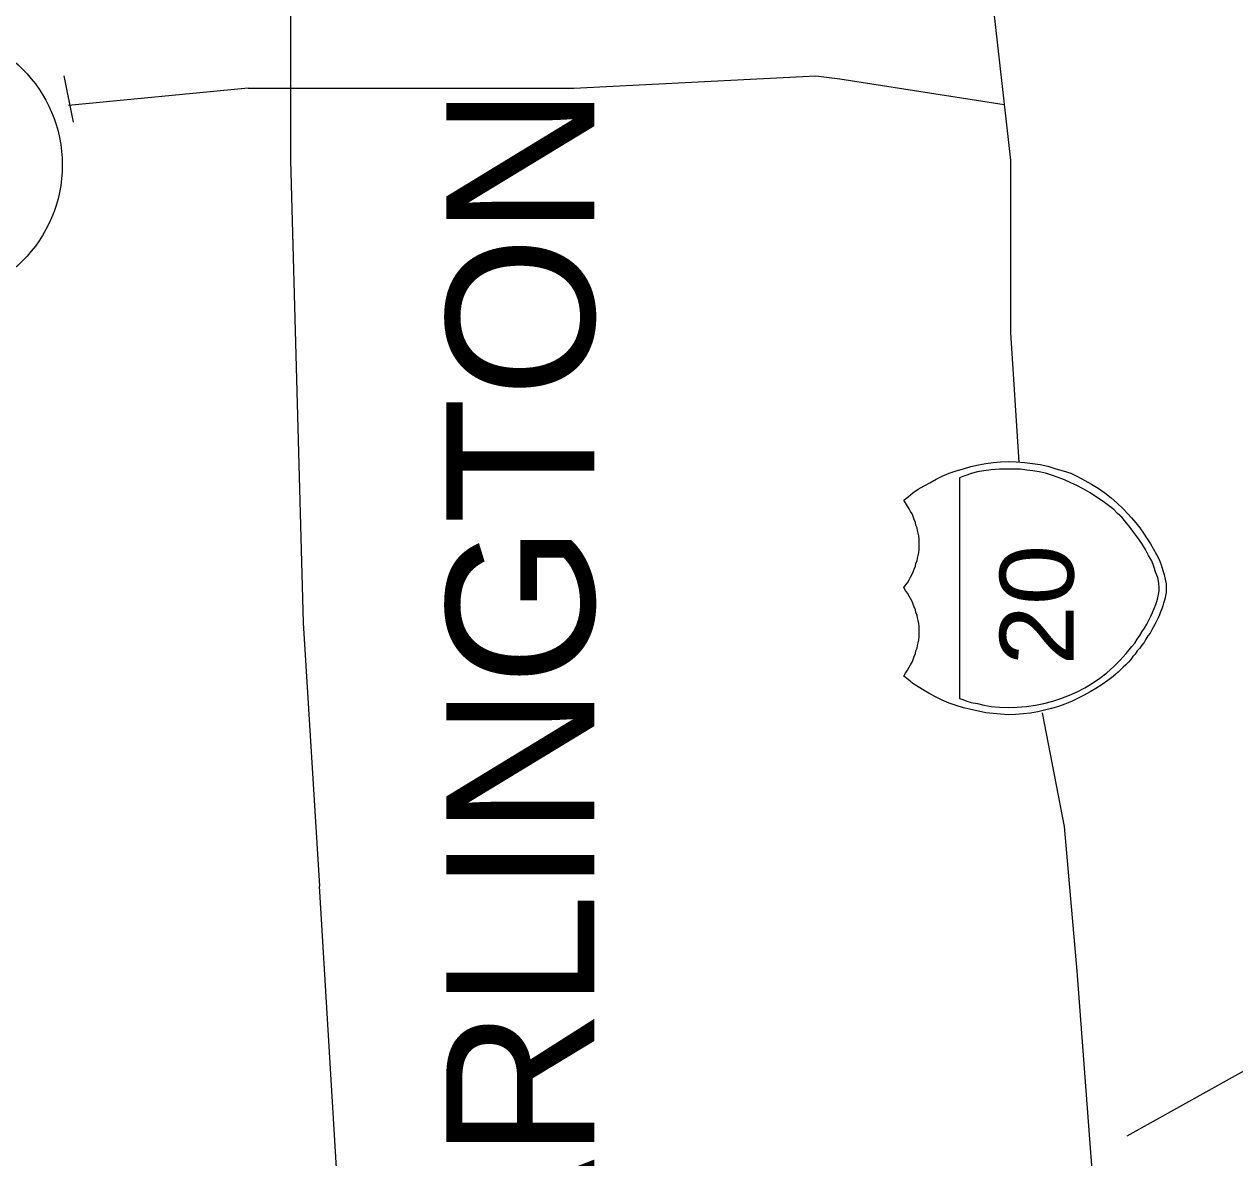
# Model space of a CAD drawing. Extents: x 2363323 to 2367082, y 6956018 to 6980837.
# Drawn here: x 2365992.8 to 2366076.4, y 6956901.5 to 6956979.7 of the extents above; entities that cross this region are included whole.
import ezdxf

# ---------------------------------------------------------------- set-up
doc = ezdxf.new("R2010")
doc.units = 0
doc.header["$LTSCALE"] = 4.1
doc.layers.add('62', color=7, linetype='Continuous', lineweight=13)
doc.layers.add('63', color=7, linetype='Continuous', lineweight=13)

msp = doc.modelspace()

# ---------------------------------------------------------------- linework, layer by layer
at = {"layer": '62'}
for p, q in [((2365996.169, 6956972.985), (2365995.539, 6956976.182)), ((2366047.426, 6956976.182), (2366049.091, 6956975.979)), ((2366049.091, 6956975.979), (2366060.434, 6956974.2)), ((2366008.229, 6956975.325), (2365995.831, 6956974.132))]:
    msp.add_line(p, q, dxfattribs=at)
at = {"layer": '62', "lineweight": 25}
msp.add_line((2366014.551, 6956897.398), (2366013.155, 6956920.242), dxfattribs=at)
for points in [[(2366003.189, 6957082.548), (2366004.472, 6957069.406), (2366007.283, 6957049.404), (2366010.095, 6957025.347), (2366011.153, 6956999.402), (2366011.153, 6956970.352), (2366012.032, 6956938.424), (2366013.155, 6956920.242)], [(2366075.577, 6957082.55), (2366068.265, 6957069.406), (2366064.574, 6957052.485), (2366059.984, 6957035.338), (2366058.927, 6957011.534), (2366058.049, 6956997.489), (2366058.927, 6956987.476), (2366060.86, 6956970.352), (2366060.861, 6956958.448), (2366061.447, 6956949.516)], [(2366063.045, 6956932.21), (2366064.574, 6956924.38), (2366065.453, 6956914.39), (2366066.511, 6956900.348), (2366066.509, 6956890.358), (2366067.387, 6956883.202), (2366070.199, 6956878.208), (2366072.157, 6956868.194), (2366071.099, 6956854.152), (2366070.199, 6956841.303), (2366069.344, 6956827.239), (2366072.158, 6956805.098), (2366069.344, 6956784.148), (2366065.451, 6956767.248), (2366059.984, 6956757.237), (2366046.773, 6956754.154), (2366033.545, 6956754.153), (2366027.019, 6956752.263), (2366017.681, 6956757.237)]]:
    msp.add_lwpolyline(points, dxfattribs=at)
at = {"layer": '62'}
for points in [[(2366183.835, 6957023.884), (2366180.818, 6957015.807), (2366178.975, 6957006.176), (2366175.418, 6956988.872), (2366169.163, 6956978.613), (2366164.755, 6956971.702), (2366158.837, 6956962.79), (2366149.451, 6956953.994), (2366139.257, 6956947.851), (2366127.827, 6956941.91), (2366114.279, 6956933.45), (2366105.707, 6956926.023), (2366097.203, 6956920.33), (2366086.516, 6956914.052), (2366081.631, 6956910.07), (2366068.895, 6956903.004)], [(2366008.229, 6956975.325), (2366017.949, 6956975.324), (2366030.709, 6956975.325), (2366047.426, 6956976.182)], [(2366053.954, 6956941.572), (2366054.067, 6956941.774), (2366054.157, 6956941.956), (2366054.225, 6956942.134), (2366054.314, 6956942.338), (2366054.337, 6956942.541), (2366054.427, 6956942.697), (2366054.451, 6956942.901), (2366054.495, 6956943.08), (2366054.539, 6956943.282), (2366054.561, 6956943.464), (2366054.561, 6956943.666), (2366054.561, 6956943.868), (2366054.561, 6956944.048), (2366054.561, 6956944.228), (2366054.539, 6956944.43), (2366054.494, 6956944.611), (2366054.451, 6956944.792), (2366054.428, 6956944.994), (2366054.338, 6956945.174), (2366054.315, 6956945.354), (2366054.224, 6956945.556), (2366054.157, 6956945.758), (2366054.067, 6956945.94), (2366053.955, 6956946.118), (2366053.865, 6956946.298), (2366053.751, 6956946.478), (2366053.615, 6956946.704), (2366053.504, 6956946.882), (2366053.798, 6956947.131), (2366054.134, 6956947.402), (2366054.493, 6956947.648), (2366054.899, 6956947.874), (2366055.304, 6956948.098), (2366055.733, 6956948.346), (2366056.159, 6956948.548), (2366056.633, 6956948.751), (2366057.127, 6956948.91), (2366057.621, 6956949.066), (2366058.139, 6956949.224), (2366058.658, 6956949.336), (2366059.175, 6956949.428), (2366059.671, 6956949.492), (2366060.187, 6956949.54), (2366060.704, 6956949.562), (2366061.267, 6956949.538), (2366061.831, 6956949.494), (2366062.391, 6956949.428), (2366062.909, 6956949.358), (2366063.449, 6956949.246), (2366063.991, 6956949.066), (2366064.507, 6956948.908), (2366065.025, 6956948.751), (2366065.497, 6956948.526), (2366065.991, 6956948.258), (2366066.464, 6956948.008), (2366066.915, 6956947.716), (2366067.387, 6956947.401), (2366067.814, 6956947.064), (2366068.219, 6956946.704), (2366068.647, 6956946.298), (2366068.941, 6956945.984), (2366069.231, 6956945.668), (2366069.525, 6956945.331), (2366069.795, 6956944.994), (2366070.041, 6956944.611), (2366070.311, 6956944.228), (2366070.537, 6956943.868), (2366070.739, 6956943.508), (2366070.941, 6956943.15), (2366071.121, 6956942.788), (2366071.279, 6956942.428), (2366071.391, 6956942.044), (2366071.483, 6956941.752), (2366071.549, 6956941.414), (2366071.617, 6956941.122), (2366071.617, 6956940.85)], [(2366071.617, 6956940.85), (2366071.617, 6956940.672), (2366071.617, 6956940.514), (2366071.571, 6956940.314), (2366071.549, 6956940.154), (2366071.504, 6956939.997), (2366071.438, 6956939.793), (2366071.391, 6956939.592), (2366071.324, 6956939.39), (2366071.234, 6956939.187), (2366071.144, 6956938.984), (2366071.055, 6956938.76), (2366070.964, 6956938.58), (2366070.851, 6956938.354), (2366070.739, 6956938.15), (2366070.627, 6956937.95), (2366070.515, 6956937.724), (2366070.357, 6956937.522), (2366070.221, 6956937.296), (2366070.087, 6956937.072), (2366069.931, 6956936.89), (2366069.795, 6956936.688), (2366069.615, 6956936.487), (2366069.481, 6956936.262), (2366069.321, 6956936.104), (2366069.164, 6956935.902), (2366069.007, 6956935.72), (2366068.827, 6956935.52), (2366068.648, 6956935.364), (2366068.468, 6956935.182), (2366068.309, 6956935.024), (2366068.151, 6956934.891), (2366067.949, 6956934.73), (2366067.589, 6956934.44), (2366067.185, 6956934.17), (2366066.758, 6956933.901), (2366066.374, 6956933.673), (2366065.947, 6956933.426), (2366065.497, 6956933.202), (2366065.071, 6956932.998), (2366064.619, 6956932.818), (2366064.171, 6956932.66), (2366063.697, 6956932.503), (2366063.225, 6956932.39), (2366062.751, 6956932.278), (2366062.258, 6956932.188), (2366061.763, 6956932.143), (2366061.223, 6956932.096), (2366060.704, 6956932.076), (2366060.187, 6956932.12), (2366059.669, 6956932.166), (2366059.175, 6956932.212), (2366058.657, 6956932.323), (2366058.139, 6956932.437), (2366057.623, 6956932.57), (2366057.127, 6956932.728), (2366056.633, 6956932.886), (2366056.159, 6956933.088), (2366055.733, 6956933.289), (2366055.304, 6956933.516), (2366054.899, 6956933.764), (2366054.494, 6956934.01), (2366054.134, 6956934.237), (2366053.798, 6956934.507), (2366053.505, 6956934.756), (2366053.617, 6956934.957), (2366053.751, 6956935.161), (2366053.865, 6956935.362), (2366053.954, 6956935.521), (2366054.068, 6956935.722), (2366054.158, 6956935.902), (2366054.224, 6956936.104), (2366054.314, 6956936.307), (2366054.338, 6956936.487), (2366054.427, 6956936.667), (2366054.449, 6956936.871), (2366054.494, 6956937.05), (2366054.539, 6956937.25), (2366054.561, 6956937.432), (2366054.561, 6956937.614), (2366054.563, 6956937.837), (2366054.561, 6956937.994), (2366054.563, 6956938.197), (2366054.541, 6956938.378), (2366054.494, 6956938.58), (2366054.451, 6956938.761), (2366054.427, 6956938.941), (2366054.338, 6956939.144), (2366054.314, 6956939.344), (2366054.224, 6956939.502), (2366054.158, 6956939.706), (2366054.068, 6956939.907), (2366053.954, 6956940.111), (2366053.864, 6956940.267), (2366053.753, 6956940.47), (2366053.618, 6956940.65), (2366053.504, 6956940.854), (2366053.617, 6956941.032), (2366053.753, 6956941.188), (2366053.864, 6956941.394), (2366053.954, 6956941.572)]]:
    msp.add_lwpolyline(points, dxfattribs=at)
msp.add_lwpolyline([(2366057.353, 6956948.436), (2366057.351, 6956933.202), (2366057.578, 6956933.133), (2366057.847, 6956933.02), (2366058.161, 6956932.93), (2366058.589, 6956932.864), (2366059.017, 6956932.752), (2366059.534, 6956932.662), (2366060.097, 6956932.616), (2366060.705, 6956932.593), (2366061.335, 6956932.616), (2366061.964, 6956932.66), (2366062.594, 6956932.75), (2366063.179, 6956932.863), (2366063.787, 6956933.02), (2366064.349, 6956933.2), (2366064.934, 6956933.426), (2366065.474, 6956933.673), (2366065.991, 6956933.946), (2366066.533, 6956934.261), (2366067.028, 6956934.597), (2366067.521, 6956934.981), (2366067.995, 6956935.407), (2366068.421, 6956935.834), (2366068.849, 6956936.307), (2366069.233, 6956936.802), (2366069.457, 6956937.027), (2366069.615, 6956937.296), (2366069.794, 6956937.544), (2366069.951, 6956937.837), (2366070.111, 6956938.062), (2366070.289, 6956938.332), (2366070.424, 6956938.604), (2366070.559, 6956938.894), (2366070.671, 6956939.142), (2366070.784, 6956939.412), (2366070.897, 6956939.684), (2366070.965, 6956939.907), (2366071.031, 6956940.154), (2366071.078, 6956940.38), (2366071.121, 6956940.627), (2366071.123, 6956940.852), (2366071.099, 6956941.167), (2366071.031, 6956941.55), (2366070.897, 6956941.887), (2366070.761, 6956942.314), (2366070.627, 6956942.7), (2366070.401, 6956943.081), (2366070.177, 6956943.486), (2366069.931, 6956943.891), (2366069.659, 6956944.296), (2366069.389, 6956944.658), (2366069.119, 6956945.016), (2366068.828, 6956945.376), (2366068.558, 6956945.714), (2366068.264, 6956945.984), (2366067.995, 6956946.255), (2366067.724, 6956946.456), (2366067.274, 6956946.794), (2366066.801, 6956947.108), (2366066.374, 6956947.401), (2366065.879, 6956947.671), (2366065.451, 6956947.896), (2366065.024, 6956948.098), (2366064.597, 6956948.302), (2366064.147, 6956948.458), (2366063.695, 6956948.616), (2366063.29, 6956948.751), (2366062.841, 6956948.841), (2366062.415, 6956948.908), (2366061.988, 6956948.954), (2366061.559, 6956949.021), (2366061.133, 6956949.021), (2366060.705, 6956949.044), (2366060.097, 6956949.021), (2366059.534, 6956948.978), (2366059.017, 6956948.908), (2366058.589, 6956948.841), (2366058.163, 6956948.728), (2366057.847, 6956948.616), (2366057.578, 6956948.526)], close=True, dxfattribs=at)
msp.add_circle((2365986.039, 6956970.027), 9.364, dxfattribs=at)
at = {"layer": '63'}
for p, q in [((2365996.169, 6956972.985), (2365995.539, 6956976.182)), ((2366047.426, 6956976.182), (2366049.091, 6956975.979)), ((2366049.091, 6956975.979), (2366060.434, 6956974.2)), ((2366008.229, 6956975.325), (2365995.831, 6956974.132))]:
    msp.add_line(p, q, dxfattribs=at)
at = {"layer": '63', "lineweight": 25}
msp.add_line((2366014.551, 6956897.398), (2366013.155, 6956920.242), dxfattribs=at)
for points in [[(2366003.189, 6957082.548), (2366004.472, 6957069.406), (2366007.283, 6957049.404), (2366010.095, 6957025.347), (2366011.153, 6956999.402), (2366011.153, 6956970.352), (2366012.032, 6956938.424), (2366013.155, 6956920.242)], [(2366075.577, 6957082.55), (2366068.265, 6957069.406), (2366064.574, 6957052.485), (2366059.984, 6957035.338), (2366058.927, 6957011.534), (2366058.049, 6956997.489), (2366058.927, 6956987.476), (2366060.86, 6956970.352), (2366060.861, 6956958.448), (2366061.447, 6956949.516)], [(2366063.045, 6956932.21), (2366064.574, 6956924.38), (2366065.453, 6956914.39), (2366066.511, 6956900.348), (2366066.509, 6956890.358), (2366067.387, 6956883.202), (2366070.199, 6956878.208), (2366072.157, 6956868.194), (2366071.099, 6956854.152), (2366070.199, 6956841.303), (2366069.344, 6956827.239), (2366072.158, 6956805.098), (2366069.344, 6956784.148), (2366065.451, 6956767.248), (2366059.984, 6956757.237), (2366046.773, 6956754.154), (2366033.545, 6956754.153), (2366027.019, 6956752.263), (2366017.681, 6956757.237)]]:
    msp.add_lwpolyline(points, dxfattribs=at)
at = {"layer": '63'}
for points in [[(2366183.835, 6957023.884), (2366180.818, 6957015.807), (2366178.975, 6957006.176), (2366175.418, 6956988.872), (2366169.163, 6956978.613), (2366164.755, 6956971.702), (2366158.837, 6956962.79), (2366149.451, 6956953.994), (2366139.257, 6956947.851), (2366127.827, 6956941.91), (2366114.279, 6956933.45), (2366105.707, 6956926.023), (2366097.203, 6956920.33), (2366086.516, 6956914.052), (2366081.631, 6956910.07), (2366068.895, 6956903.004)], [(2366008.229, 6956975.325), (2366017.949, 6956975.324), (2366030.709, 6956975.325), (2366047.426, 6956976.182)], [(2366053.954, 6956941.572), (2366054.067, 6956941.774), (2366054.157, 6956941.956), (2366054.225, 6956942.134), (2366054.314, 6956942.338), (2366054.337, 6956942.541), (2366054.427, 6956942.697), (2366054.451, 6956942.901), (2366054.495, 6956943.08), (2366054.539, 6956943.282), (2366054.561, 6956943.464), (2366054.561, 6956943.666), (2366054.561, 6956943.868), (2366054.561, 6956944.048), (2366054.561, 6956944.228), (2366054.539, 6956944.43), (2366054.494, 6956944.611), (2366054.451, 6956944.792), (2366054.428, 6956944.994), (2366054.338, 6956945.174), (2366054.315, 6956945.354), (2366054.224, 6956945.556), (2366054.157, 6956945.758), (2366054.067, 6956945.94), (2366053.955, 6956946.118), (2366053.865, 6956946.298), (2366053.751, 6956946.478), (2366053.615, 6956946.704), (2366053.504, 6956946.882), (2366053.798, 6956947.131), (2366054.134, 6956947.402), (2366054.493, 6956947.648), (2366054.899, 6956947.874), (2366055.304, 6956948.098), (2366055.733, 6956948.346), (2366056.159, 6956948.548), (2366056.633, 6956948.751), (2366057.127, 6956948.91), (2366057.621, 6956949.066), (2366058.139, 6956949.224), (2366058.658, 6956949.336), (2366059.175, 6956949.428), (2366059.671, 6956949.492), (2366060.187, 6956949.54), (2366060.704, 6956949.562), (2366061.267, 6956949.538), (2366061.831, 6956949.494), (2366062.391, 6956949.428), (2366062.909, 6956949.358), (2366063.449, 6956949.246), (2366063.991, 6956949.066), (2366064.507, 6956948.908), (2366065.025, 6956948.751), (2366065.497, 6956948.526), (2366065.991, 6956948.258), (2366066.464, 6956948.008), (2366066.915, 6956947.716), (2366067.387, 6956947.401), (2366067.814, 6956947.064), (2366068.219, 6956946.704), (2366068.647, 6956946.298), (2366068.941, 6956945.984), (2366069.231, 6956945.668), (2366069.525, 6956945.331), (2366069.795, 6956944.994), (2366070.041, 6956944.611), (2366070.311, 6956944.228), (2366070.537, 6956943.868), (2366070.739, 6956943.508), (2366070.941, 6956943.15), (2366071.121, 6956942.788), (2366071.279, 6956942.428), (2366071.391, 6956942.044), (2366071.483, 6956941.752), (2366071.549, 6956941.414), (2366071.617, 6956941.122), (2366071.617, 6956940.85)], [(2366071.617, 6956940.85), (2366071.617, 6956940.672), (2366071.617, 6956940.514), (2366071.571, 6956940.314), (2366071.549, 6956940.154), (2366071.504, 6956939.997), (2366071.438, 6956939.793), (2366071.391, 6956939.592), (2366071.324, 6956939.39), (2366071.234, 6956939.187), (2366071.144, 6956938.984), (2366071.055, 6956938.76), (2366070.964, 6956938.58), (2366070.851, 6956938.354), (2366070.739, 6956938.15), (2366070.627, 6956937.95), (2366070.515, 6956937.724), (2366070.357, 6956937.522), (2366070.221, 6956937.296), (2366070.087, 6956937.072), (2366069.931, 6956936.89), (2366069.795, 6956936.688), (2366069.615, 6956936.487), (2366069.481, 6956936.262), (2366069.321, 6956936.104), (2366069.164, 6956935.902), (2366069.007, 6956935.72), (2366068.827, 6956935.52), (2366068.648, 6956935.364), (2366068.468, 6956935.182), (2366068.309, 6956935.024), (2366068.151, 6956934.891), (2366067.949, 6956934.73), (2366067.589, 6956934.44), (2366067.185, 6956934.17), (2366066.758, 6956933.901), (2366066.374, 6956933.673), (2366065.947, 6956933.426), (2366065.497, 6956933.202), (2366065.071, 6956932.998), (2366064.619, 6956932.818), (2366064.171, 6956932.66), (2366063.697, 6956932.503), (2366063.225, 6956932.39), (2366062.751, 6956932.278), (2366062.258, 6956932.188), (2366061.763, 6956932.143), (2366061.223, 6956932.096), (2366060.704, 6956932.076), (2366060.187, 6956932.12), (2366059.669, 6956932.166), (2366059.175, 6956932.212), (2366058.657, 6956932.323), (2366058.139, 6956932.437), (2366057.623, 6956932.57), (2366057.127, 6956932.728), (2366056.633, 6956932.886), (2366056.159, 6956933.088), (2366055.733, 6956933.289), (2366055.304, 6956933.516), (2366054.899, 6956933.764), (2366054.494, 6956934.01), (2366054.134, 6956934.237), (2366053.798, 6956934.507), (2366053.505, 6956934.756), (2366053.617, 6956934.957), (2366053.751, 6956935.161), (2366053.865, 6956935.362), (2366053.954, 6956935.521), (2366054.068, 6956935.722), (2366054.158, 6956935.902), (2366054.224, 6956936.104), (2366054.314, 6956936.307), (2366054.338, 6956936.487), (2366054.427, 6956936.667), (2366054.449, 6956936.871), (2366054.494, 6956937.05), (2366054.539, 6956937.25), (2366054.561, 6956937.432), (2366054.561, 6956937.614), (2366054.563, 6956937.837), (2366054.561, 6956937.994), (2366054.563, 6956938.197), (2366054.541, 6956938.378), (2366054.494, 6956938.58), (2366054.451, 6956938.761), (2366054.427, 6956938.941), (2366054.338, 6956939.144), (2366054.314, 6956939.344), (2366054.224, 6956939.502), (2366054.158, 6956939.706), (2366054.068, 6956939.907), (2366053.954, 6956940.111), (2366053.864, 6956940.267), (2366053.753, 6956940.47), (2366053.618, 6956940.65), (2366053.504, 6956940.854), (2366053.617, 6956941.032), (2366053.753, 6956941.188), (2366053.864, 6956941.394), (2366053.954, 6956941.572)]]:
    msp.add_lwpolyline(points, dxfattribs=at)
msp.add_lwpolyline([(2366057.353, 6956948.436), (2366057.351, 6956933.202), (2366057.578, 6956933.133), (2366057.847, 6956933.02), (2366058.161, 6956932.93), (2366058.589, 6956932.864), (2366059.017, 6956932.752), (2366059.534, 6956932.662), (2366060.097, 6956932.616), (2366060.705, 6956932.593), (2366061.335, 6956932.616), (2366061.964, 6956932.66), (2366062.594, 6956932.75), (2366063.179, 6956932.863), (2366063.787, 6956933.02), (2366064.349, 6956933.2), (2366064.934, 6956933.426), (2366065.474, 6956933.673), (2366065.991, 6956933.946), (2366066.533, 6956934.261), (2366067.028, 6956934.597), (2366067.521, 6956934.981), (2366067.995, 6956935.407), (2366068.421, 6956935.834), (2366068.849, 6956936.307), (2366069.233, 6956936.802), (2366069.457, 6956937.027), (2366069.615, 6956937.296), (2366069.794, 6956937.544), (2366069.951, 6956937.837), (2366070.111, 6956938.062), (2366070.289, 6956938.332), (2366070.424, 6956938.604), (2366070.559, 6956938.894), (2366070.671, 6956939.142), (2366070.784, 6956939.412), (2366070.897, 6956939.684), (2366070.965, 6956939.907), (2366071.031, 6956940.154), (2366071.078, 6956940.38), (2366071.121, 6956940.627), (2366071.123, 6956940.852), (2366071.099, 6956941.167), (2366071.031, 6956941.55), (2366070.897, 6956941.887), (2366070.761, 6956942.314), (2366070.627, 6956942.7), (2366070.401, 6956943.081), (2366070.177, 6956943.486), (2366069.931, 6956943.891), (2366069.659, 6956944.296), (2366069.389, 6956944.658), (2366069.119, 6956945.016), (2366068.828, 6956945.376), (2366068.558, 6956945.714), (2366068.264, 6956945.984), (2366067.995, 6956946.255), (2366067.724, 6956946.456), (2366067.274, 6956946.794), (2366066.801, 6956947.108), (2366066.374, 6956947.401), (2366065.879, 6956947.671), (2366065.451, 6956947.896), (2366065.024, 6956948.098), (2366064.597, 6956948.302), (2366064.147, 6956948.458), (2366063.695, 6956948.616), (2366063.29, 6956948.751), (2366062.841, 6956948.841), (2366062.415, 6956948.908), (2366061.988, 6956948.954), (2366061.559, 6956949.021), (2366061.133, 6956949.021), (2366060.705, 6956949.044), (2366060.097, 6956949.021), (2366059.534, 6956948.978), (2366059.017, 6956948.908), (2366058.589, 6956948.841), (2366058.163, 6956948.728), (2366057.847, 6956948.616), (2366057.578, 6956948.526)], close=True, dxfattribs=at)
msp.add_circle((2365986.039, 6956970.027), 9.364, dxfattribs=at)

# ---------------------------------------------------------------- texts
at = {"layer": '62'}
for s, height, width, p in [('ARLINGTON', 10.21, 1.05, (2366032.126, 6956891.845)), ('20', 5.099, 1.1, (2366065.226, 6956935.477))]:
    msp.add_text(s, height=height, rotation=90, dxfattribs=dict(at, width=width)).set_placement(p)
at = {"layer": '63'}
for s, height, width, p in [('ARLINGTON', 10.21, 1.05, (2366032.126, 6956891.845)), ('20', 5.099, 1.1, (2366065.226, 6956935.477))]:
    msp.add_text(s, height=height, rotation=90, dxfattribs=dict(at, width=width)).set_placement(p)

doc.saveas('drawing.dxf')
